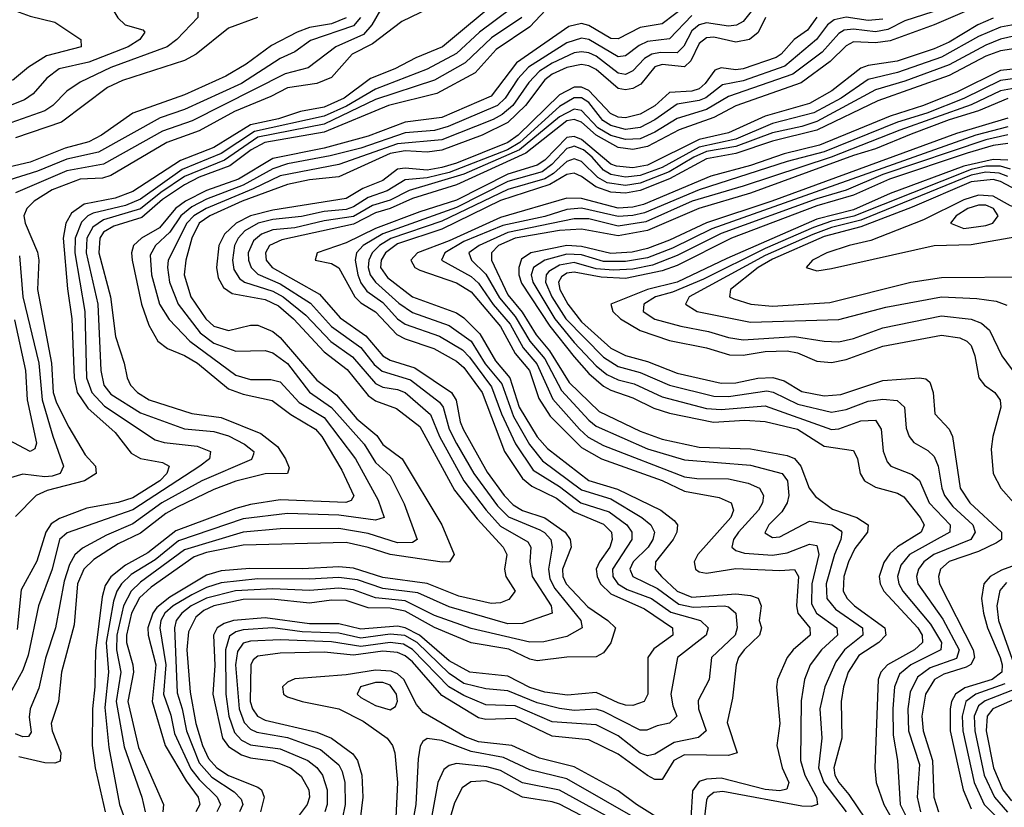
# Model space of a CAD drawing. Header units: inches. Extents: x 990535 to 1117859, y 769386 to 892122.
# Tile 677 of 1056: x 1092462 to 1095140, y 833062 to 835204. Entities that reach past the tile are written whole.
import ezdxf

# ---------------------------------------------------------------- set-up
doc = ezdxf.new("R2010")
doc.units = ezdxf.units.IN
doc.header["$MEASUREMENT"] = 0
doc.layers.add('B0893', color=7, linetype='Continuous')

msp = doc.modelspace()

# ---------------------------------------------------------------- linework, layer by layer
at = {"layer": 'B0893', "color": 5}
for points, elevation in [([(1092412.4, 835390), (1092473.6, 835333.6), (1092530, 835307.8), (1092550, 835307.4), (1092570, 835313.9), (1092610, 835336), (1092630, 835332.7), (1092650, 835315.9), (1092670, 835309.3), (1092750, 835322.9), (1092770, 835320.9), (1092799, 835310), (1092849.2, 835270), (1092936.5, 835236.5), (1092946.7, 835230), (1092946, 835210), (1092889.6, 835150), (1092863.3, 835130), (1092710, 835073.6), (1092626.4, 835033.6), (1092590.3, 835009.7), (1092551.7, 834970), (1092530, 834956.3), (1092421.9, 834918.1)], 3260), ([(1092441.1, 835301.1), (1092476.6, 835276.6), (1092530, 835259.2), (1092590, 835266.7), (1092691.7, 835251.7), (1092710, 835240.6), (1092728.7, 835208.7), (1092748.5, 835190), (1092796.4, 835176.4), (1092802.3, 835170), (1092788.9, 835150), (1092756.8, 835130), (1092650, 835088.1), (1092569.1, 835070), (1092535.6, 835044.4), (1092498.2, 835001.8), (1092474.5, 834985.5), (1092390, 834952.1)], 3240), ([(1093890, 835303.1), (1093712.9, 835170), (1093650, 835111.3), (1093570, 835069.2), (1093430, 835015), (1093351.2, 834968.8), (1093290, 834941.6), (1093100.1, 834899.9), (1093010, 834840.2), (1092903.7, 834796.3), (1092790, 834715.3), (1092750, 834698.8), (1092662, 834678), (1092646.9, 834670), (1092630, 834652.9), (1092613, 834610), (1092612.1, 834570), (1092639.4, 834410), (1092643.1, 834230), (1092657.6, 834190), (1092692.8, 834152.8), (1092830, 834061.1), (1092854.5, 834054.5), (1092944.4, 834044.4), (1092981, 834030), (1092977.8, 834010), (1092952, 833990), (1092770, 833870.8), (1092591.2, 833808.8), (1092570.1, 833790), (1092549.9, 833710.1), (1092513.3, 833610), (1092484.4, 833475.6), (1092470, 833435.6), (1092430, 833363)], 3440), ([(1093622.4, 835257.6), (1093501.6, 835198.4), (1093421.7, 835138.3), (1093365.9, 835110), (1093310, 835046.3), (1093269.9, 835030.2), (1093190, 835018.6), (1093145, 834995), (1093045.7, 834954.3), (1092950, 834901.2), (1092861.6, 834870), (1092710, 834780.2), (1092687.1, 834772.9), (1092626, 834770), (1092550, 834740.7), (1092500.9, 834710), (1092480.8, 834690), (1092473.3, 834670), (1092476.5, 834650), (1092510, 834572), (1092514.2, 834550), (1092510, 834470), (1092547.9, 834270), (1092553.2, 834190), (1092562.3, 834162.3), (1092595.7, 834095.7), (1092640.3, 834020.3), (1092668.2, 833990), (1092670.1, 833970), (1092637.7, 833950), (1092536.6, 833923.4), (1092506.5, 833910), (1092450, 833853)], 3380), ([(1093774.2, 835265.8), (1093611.6, 835130), (1093539.7, 835100.3), (1093482.5, 835070), (1093415.8, 835044.2), (1093344.9, 834990), (1093290, 834965.5), (1093226, 834954), (1093166.1, 834933.9), (1093090, 834917.5), (1092990, 834856.1), (1092899.6, 834820.4), (1092770, 834736.3), (1092721.6, 834718.4), (1092637.6, 834702.4), (1092602.4, 834677.6), (1092586.9, 834650), (1092579.8, 834610), (1092591.9, 834471.9), (1092604, 834390), (1092610.3, 834230), (1092618.4, 834190), (1092647.4, 834147.4), (1092721.2, 834081.2), (1092765.3, 834025.3), (1092790, 834010.6), (1092850, 834000.1), (1092868.6, 833990), (1092862.1, 833970), (1092843, 833950), (1092770, 833903.8), (1092730, 833890.9), (1092644.3, 833875.7), (1092570, 833847.9), (1092547.3, 833832.7), (1092532.6, 833810), (1092508.5, 833731.5), (1092466.1, 833653.9), (1092454.6, 833545.4)], 3420), ([(1094276.7, 835243.3), (1094210, 835192.1), (1094150, 835182.2), (1094090, 835151.6), (1094070, 835152.8), (1094010, 835188.1), (1093990, 835193.4), (1093955.3, 835184.7), (1093813.3, 835086.7), (1093744, 834996), (1093610, 834938), (1093510, 834924.9), (1093410, 834886.6), (1093290, 834854.2), (1093150, 834826.1), (1093057, 834770), (1092970, 834739.1), (1092912.5, 834710), (1092885.5, 834690), (1092841.8, 834638.2), (1092793.3, 834610), (1092771.5, 834590), (1092765.8, 834570), (1092767.4, 834550), (1092793.3, 834430), (1092812.7, 834372.7), (1092837.5, 834330), (1092863.5, 834310), (1092910, 834291), (1092945.8, 834270), (1093030, 834200.2), (1093070, 834185.7), (1093148.2, 834168.2), (1093199, 834130), (1093266.9, 834090), (1093283.9, 834070), (1093338.5, 833978.5), (1093371, 833909), (1093363.6, 833896.4), (1093348.8, 833891.2), (1093170, 833898.6), (1093090, 833885.8), (1093050, 833874.5), (1092886.1, 833813.9), (1092810, 833754.1), (1092750, 833720.5), (1092710, 833688.8), (1092694.4, 833665.6), (1092685.9, 833634.1), (1092667.6, 833487.6), (1092666.1, 833390), (1092659.6, 833330), (1092659.2, 833230), (1092667.1, 833170), (1092694, 833050)], 3520), ([(1094470.7, 835249.3), (1094430, 835199.1), (1094411.6, 835188.4), (1094390, 835186), (1094330, 835194.8), (1094310, 835190.1), (1094290, 835173.4), (1094268.7, 835131.3), (1094250, 835113.9), (1094205.5, 835114.5), (1094181.6, 835110), (1094161.9, 835098.1), (1094130, 835064.9), (1094110, 835054.7), (1094090, 835058.2), (1094030, 835104.1), (1094010, 835113.5), (1093990, 835116.6), (1093970, 835113.3), (1093910, 835085.4), (1093876.1, 835063.9), (1093847.1, 835033), (1093803.4, 834970), (1093774.4, 834945.6), (1093750, 834932.5), (1093610, 834877.3), (1093490, 834866.4), (1093330, 834810), (1093170, 834779.1), (1093096.6, 834743.4), (1092969.3, 834690.7), (1092935.4, 834670), (1092916.8, 834650), (1092865.3, 834550), (1092863.5, 834530), (1092869.2, 834490), (1092892.5, 834430), (1092952.6, 834352.6), (1092990, 834324.5), (1093050, 834302.1), (1093130, 834303.9), (1093150, 834298.1), (1093190, 834268.6), (1093250, 834190.6), (1093310, 834149.1), (1093398.5, 834050), (1093430, 833999.9), (1093470, 833963.3), (1093507.3, 833887.3), (1093543.5, 833790), (1093530, 833781.8), (1093490, 833781.5), (1093410, 833806.4), (1093330, 833820.2), (1093170, 833819.8), (1093070, 833810.7), (1092910, 833762.5), (1092790, 833674.7), (1092765.1, 833650), (1092743.9, 833610), (1092725.8, 833530), (1092725.1, 833490), (1092737.3, 833430), (1092724.5, 833350), (1092746.3, 833226.3), (1092794.1, 833090), (1092803.4, 833050)], 3560), ([(1095050, 835259.2), (1094870, 835200.8), (1094823.2, 835176.8), (1094790, 835170.3), (1094730, 835178.3), (1094705.2, 835174.8), (1094690, 835166.2), (1094644.6, 835115.4), (1094564.9, 835055.1), (1094390, 834994.9), (1094330, 834959.3), (1094250, 834935), (1094190, 834898), (1094150, 834879.3), (1094110, 834878.1), (1094070, 834889), (1094034.9, 834910), (1093990, 834957), (1093970, 834960.7), (1093930, 834939.7), (1093821.6, 834850), (1093670, 834783.3), (1093520.9, 834739.1), (1093470, 834713.2), (1093421.8, 834698.2), (1093370, 834668.8), (1093290, 834656.6), (1093210, 834637.8), (1093150, 834632.3), (1093119.6, 834620.4), (1093097.7, 834602.3), (1093083.5, 834570), (1093084.2, 834550), (1093091.6, 834530), (1093110, 834511.6), (1093170, 834485.2), (1093252.6, 834432.6), (1093310, 834369.8), (1093390, 834312.1), (1093426.1, 834266.1), (1093448.1, 834248.1), (1093524.8, 834224.8), (1093603.6, 834163.6), (1093613.5, 834150), (1093629.9, 834090), (1093650, 834051.1), (1093697.5, 833970), (1093761.7, 833881.7), (1093792, 833852), (1093876.8, 833816.8), (1093889.5, 833809.5), (1093906.3, 833790), (1093910.6, 833770), (1093900.6, 833710), (1093903.9, 833683.9), (1093917.4, 833657.4), (1093988.7, 833570), (1093992.4, 833550), (1093950, 833526.9), (1093888.1, 833511.9), (1093850, 833511.4), (1093690, 833548.4), (1093590, 833584.1), (1093510, 833623.7), (1093430, 833632), (1093370, 833653.6), (1093330, 833657.7), (1093250, 833651.3), (1093150, 833656.3), (1093049.2, 833650.8), (1092970, 833631), (1092928.6, 833610), (1092902.8, 833590), (1092887.5, 833570), (1092883, 833550), (1092890, 833373.5), (1092904.1, 833330), (1092915.4, 833270), (1092950, 833183.1), (1092984.2, 833144.2), (1093044.8, 833104.8), (1093064.7, 833084.7), (1093068.5, 833070), (1093060.1, 833050)], 3660), ([(1095110, 835259.4), (1094949.9, 835190.1), (1094830, 835146.4), (1094790, 835140.4), (1094730, 835143), (1094710, 835132.6), (1094666.6, 835090), (1094588, 835032), (1094410.4, 834969.6), (1094350, 834937.3), (1094255.5, 834904.5), (1094170, 834858.6), (1094130, 834850.8), (1094090, 834856.5), (1094030, 834889.4), (1093990, 834924.6), (1093970, 834931.9), (1093950, 834928.5), (1093838.8, 834841.2), (1093650, 834755), (1093530, 834717.7), (1093470, 834690.3), (1093430, 834678.9), (1093370, 834648), (1093175.1, 834604.9), (1093141.4, 834590), (1093130.3, 834570), (1093132.4, 834550), (1093148.2, 834530), (1093277.6, 834457.6), (1093333.2, 834393.2), (1093403.7, 834343.7), (1093450, 834290), (1093470, 834277.9), (1093537.1, 834257.1), (1093636.7, 834190), (1093649.3, 834169.3), (1093660.1, 834110), (1093668.6, 834090), (1093733.4, 833973.5), (1093780, 833910), (1093804.6, 833884.6), (1093830, 833869.7), (1093890, 833849.7), (1093945.5, 833810), (1093959.7, 833790), (1093961.7, 833770), (1093938.8, 833710), (1093939.3, 833690), (1093948.6, 833670), (1094007.1, 833607.1), (1094061.5, 833570), (1094082.3, 833550), (1094070, 833509.1), (1094050, 833482.5), (1094030, 833471.2), (1093950, 833470.2), (1093870, 833460.5), (1093850, 833465.2), (1093792.7, 833492.7), (1093689.8, 833509.8), (1093590, 833551.6), (1093510, 833595.4), (1093470, 833603.3), (1093410, 833604.6), (1093350, 833624.6), (1093310, 833625.4), (1093250, 833617.4), (1093148, 833628), (1093070, 833627.5), (1092989.8, 833610.2), (1092962.4, 833597.6), (1092940.8, 833579.2), (1092920.9, 833539.1), (1092916.5, 833490), (1092925.1, 833374.9), (1092941.1, 833290), (1092958.9, 833230), (1092975.3, 833195.3), (1092997.9, 833170), (1093030, 833148.8), (1093110, 833117.2), (1093119.3, 833110), (1093127.1, 833090), (1093116.8, 833050)], 3680), ([(1092430, 835235.4), (1092490, 835213.2), (1092556.9, 835196.9), (1092627.8, 835150), (1092629.2, 835130), (1092535, 835105), (1092485.4, 835074.6), (1092442.1, 835037.9)], 3220), ([(1093443.2, 835230), (1093420.2, 835190), (1093396.9, 835163.1), (1093322.1, 835130), (1093247, 835073), (1093183.8, 835056.2), (1092931, 834929), (1092850, 834900.7), (1092690, 834811.3), (1092590, 834792.4), (1092450, 834733.3)], 3360), ([(1093893.3, 835230), (1093850, 835184.5), (1093757.6, 835122.4), (1093701.2, 835058.8), (1093597, 835003.1), (1093465, 834970), (1093290, 834898.1), (1093128.4, 834870), (1093091.7, 834850), (1093033.8, 834806.2), (1092950, 834775.3), (1092910, 834754.5), (1092850, 834714.4), (1092793.8, 834666.2), (1092717.5, 834642.5), (1092690, 834626.4), (1092679.6, 834610), (1092677.4, 834570), (1092708.9, 834450), (1092722.7, 834342.7), (1092746.2, 834270), (1092753.7, 834230), (1092763.1, 834210), (1092782.1, 834190), (1092813.7, 834170), (1092930, 834132.8), (1093010, 834122.2), (1093118.2, 834078.2), (1093163, 834043), (1093185, 834010), (1093194.8, 833985.2), (1093190, 833970), (1093130, 833969.1), (1093050, 833949.4), (1092990, 833926), (1092890, 833878.1), (1092859.3, 833860.7), (1092790, 833807.7), (1092730, 833778.9), (1092663.7, 833736.3), (1092636.2, 833710), (1092619, 833670), (1092610, 833558), (1092575.9, 833430), (1092567.4, 833350), (1092547.8, 833290), (1092550.1, 833270), (1092573.7, 833210), (1092571.8, 833188.2), (1092557.4, 833182.6), (1092530, 833183.4), (1092459.5, 833199.5)], 3480), ([(1094290, 835214.9), (1094230, 835151.2), (1094170, 835143.9), (1094146.7, 835133.3), (1094110, 835105.6), (1094090, 835103), (1094010, 835149.4), (1093990, 835153), (1093950, 835140.5), (1093845.7, 835074.3), (1093817, 835043), (1093782.6, 834990), (1093761.4, 834970), (1093627, 834913), (1093590, 834902.6), (1093510, 834896), (1093390, 834854.5), (1093306.6, 834833.4), (1093190, 834811.5), (1093150, 834798.6), (1093070, 834753.5), (1092970, 834715.5), (1092930, 834694.9), (1092900, 834670), (1092870, 834625.7), (1092831.2, 834590), (1092816.6, 834563.4), (1092820.4, 834510), (1092841.7, 834430), (1092868.3, 834388.3), (1092924.9, 834330), (1093050, 834236.9), (1093090, 834225.8), (1093145.2, 834225.2), (1093170, 834219.2), (1093222.5, 834162.5), (1093290, 834121.7), (1093375.7, 834010), (1093436.9, 833896.9), (1093453.1, 833850), (1093430, 833842.6), (1093330, 833856.3), (1093190, 833860.8), (1093070, 833846.3), (1092893.4, 833786.6), (1092830, 833734.8), (1092765.2, 833694.8), (1092738.8, 833670), (1092725.9, 833650), (1092716.8, 833623.2), (1092697.2, 833510), (1092703.1, 833430), (1092693.6, 833333.5), (1092704.5, 833224.5), (1092733.7, 833070), (1092755.2, 833010)], 3540), ([(1093350, 835208.8), (1093310, 835192.8), (1093250, 835182), (1093216.4, 835170), (1093146.8, 835133.2), (1093077.7, 835082.3), (1093022.9, 835050), (1092910, 834999.6), (1092770, 834949.9), (1092683.9, 834890), (1092650, 834871.7), (1092585.9, 834854.1), (1092490, 834815.9), (1092403.7, 834796.3)], 3320), ([(1093389.2, 835210), (1093370, 835186.5), (1093252.9, 835147.1), (1093210, 835116), (1093170, 835098.4), (1093064.8, 835030), (1092910, 834959.6), (1092843.5, 834936.5), (1092676.2, 834843.8), (1092590, 834824.2), (1092510, 834792.2), (1092432.5, 834767.5)], 3340), ([(1093827.5, 835210), (1093745.7, 835154.3), (1093674.1, 835085.9), (1093590, 835039.3), (1093430, 834986.3), (1093290, 834919.8), (1093110, 834884.1), (1093018.6, 834821.4), (1092910, 834776.9), (1092846.1, 834733.9), (1092790, 834689), (1092690, 834659.7), (1092660.6, 834639.4), (1092644.8, 834610), (1092642.2, 834570), (1092674.6, 834430), (1092682.5, 834250), (1092690.9, 834210), (1092710, 834185.5), (1092790, 834135.2), (1092910, 834091.3), (1092990, 834083.7), (1093030, 834071.8), (1093073.3, 834050), (1093098.4, 834030), (1093097.7, 834022.3), (1093092.3, 834007.7), (1092957, 833950), (1092848.4, 833890), (1092770, 833833.4), (1092697.9, 833802.1), (1092632.8, 833767.2), (1092611.5, 833748.5), (1092597.7, 833722.3), (1092582.8, 833677.2), (1092559.6, 833550), (1092531.8, 833468.2), (1092513.5, 833386.5), (1092490.4, 833330), (1092487.7, 833307.7), (1092493.1, 833266.9), (1092485.3, 833254.7), (1092470, 833253.5), (1092450, 833262.4)], 3460), ([(1093109, 835210), (1093030, 835180.6), (1092941.7, 835110), (1092910, 835092.6), (1092741.7, 835038.3), (1092700.5, 835019.5), (1092575.3, 834924.7), (1092450, 834882.8)], 3280), ([(1094490.7, 835209.3), (1094470.9, 835169.1), (1094447.4, 835150), (1094410, 835142.6), (1094350, 835156.2), (1094330, 835154.4), (1094310, 835139.2), (1094288, 835092), (1094270, 835075.7), (1094210, 835081.5), (1094190, 835075.4), (1094151.3, 835028.7), (1094130, 835016.2), (1094110, 835012.6), (1094090, 835016.4), (1094030, 835068.5), (1094010, 835078.5), (1093990, 835082.2), (1093950, 835073.9), (1093910, 835055.7), (1093890, 835040.3), (1093837.4, 834970), (1093790, 834924.2), (1093719.9, 834890), (1093610, 834848.8), (1093570, 834843.4), (1093510, 834847.2), (1093470, 834840), (1093330, 834776.6), (1093250, 834768.4), (1093190, 834755.5), (1093067.3, 834710), (1092978.7, 834670), (1092950, 834650), (1092930.4, 834610), (1092913.3, 834550), (1092909.4, 834510), (1092927.7, 834450), (1092968, 834390), (1092990, 834370.1), (1093030, 834359), (1093090, 834373.2), (1093110, 834373.1), (1093150, 834356), (1093170, 834339.7), (1093270, 834223.2), (1093323.4, 834183.4), (1093378.5, 834118.5), (1093433.2, 834073.2), (1093450, 834049), (1093502.1, 834010), (1093610.1, 833830), (1093643.8, 833750), (1093631.1, 833730), (1093611.4, 833728.6), (1093470, 833749.4), (1093410, 833769), (1093350, 833782), (1093070, 833775.1), (1092970, 833755.4), (1092936.3, 833743.7), (1092819.4, 833660.6), (1092788, 833632), (1092765.9, 833590), (1092752.1, 833530), (1092752.5, 833510), (1092769.7, 833450), (1092771, 833430), (1092756.2, 833350), (1092784.6, 833224.6), (1092853.2, 833070), (1092850.9, 833050)], 3580), ([(1094630, 835210.2), (1094604.9, 835175.1), (1094569.1, 835150), (1094533.7, 835110), (1094519.5, 835100.5), (1094430, 835069.8), (1094410, 835067.4), (1094370, 835072.5), (1094353.2, 835066.8), (1094326.6, 835030), (1094310, 835015.8), (1094290, 835009.7), (1094230, 835005.6), (1094190, 834969), (1094150, 834946.6), (1094110, 834936.6), (1094090, 834938.5), (1094068.7, 834948.6), (1094010, 835011.4), (1093990, 835020), (1093970, 835019.8), (1093930, 834999.5), (1093818.2, 834890), (1093790, 834869.4), (1093650, 834813.6), (1093610, 834802.2), (1093570, 834794.4), (1093510, 834800.2), (1093490, 834797.5), (1093450, 834766.3), (1093395, 834745), (1093350, 834717.7), (1093150, 834685.9), (1093090, 834670.2), (1093050.3, 834650), (1093019.1, 834620.9), (1093003.9, 834590), (1092996.9, 834530), (1093001.9, 834501.9), (1093015.9, 834475.9), (1093039.6, 834459.6), (1093130, 834443.3), (1093165.4, 834425.4), (1093206.3, 834390), (1093290, 834301), (1093352.6, 834252.7), (1093410, 834182.1), (1093430, 834167.2), (1093486.7, 834146.7), (1093550, 834097.7), (1093644.4, 833924.4), (1093706.2, 833846.2), (1093776.7, 833770), (1093786.6, 833750), (1093780.4, 833710), (1093784.5, 833690), (1093810.1, 833650), (1093792.7, 833627.3), (1093770, 833618.5), (1093744, 833616), (1093656.2, 833636.2), (1093570, 833670.9), (1093450, 833686.7), (1093370, 833712.2), (1093330, 833716.3), (1093230.7, 833710.7), (1093088.1, 833711.9), (1093010, 833704.8), (1092970, 833693), (1092870, 833633.4), (1092834.7, 833605.3), (1092823.8, 833590), (1092810.7, 833550), (1092811, 833530), (1092832.4, 833450), (1092822.1, 833350), (1092857.1, 833230), (1092914.4, 833134.4), (1092947.3, 833090), (1092951.4, 833070), (1092940.6, 833050)], 3620), ([(1094810, 835205.5), (1094770, 835201.5), (1094710, 835210.2), (1094677.1, 835202.9), (1094659, 835190), (1094629.3, 835150), (1094543, 835077), (1094430, 835037.4), (1094373.6, 835026.5), (1094328.8, 834991.2), (1094310, 834983.7), (1094250, 834973.7), (1094190, 834931.2), (1094150, 834910.3), (1094110, 834905.4), (1094070, 834915.6), (1094048.1, 834930), (1094010, 834978.7), (1093990, 834990.8), (1093970, 834991.4), (1093930, 834967.2), (1093822.7, 834870), (1093789, 834850), (1093630, 834788.1), (1093570, 834773.5), (1093510, 834768.3), (1093461.8, 834738.2), (1093410, 834720.4), (1093370, 834694.9), (1093350, 834687.9), (1093290, 834682.5), (1093228.8, 834668.8), (1093150, 834660.3), (1093110.1, 834650), (1093074.3, 834630), (1093056.3, 834610), (1093046.1, 834590), (1093040.6, 834550), (1093044.6, 834524.6), (1093060.1, 834500.1), (1093073.6, 834490), (1093150, 834465.5), (1093178.1, 834450), (1093240.1, 834400.1), (1093308.3, 834328.3), (1093367.3, 834287.3), (1093430, 834214.3), (1093450, 834204.2), (1093490, 834198.2), (1093510, 834190.3), (1093579.2, 834130), (1093603.8, 834070), (1093670.3, 833950.3), (1093730.4, 833870), (1093770, 833826.7), (1093844.3, 833784.3), (1093851.9, 833770), (1093849.2, 833730), (1093855.9, 833690), (1093907.5, 833610), (1093910.7, 833590), (1093830, 833562.3), (1093790, 833561.2), (1093630, 833606.9), (1093545.2, 833645.2), (1093450, 833656.9), (1093380.8, 833680.8), (1093330, 833687.1), (1093250, 833682.7), (1093110, 833683.4), (1093010, 833672.8), (1092970, 833660.2), (1092930, 833640), (1092879.7, 833610), (1092856.7, 833590), (1092846.1, 833570), (1092843.4, 833550), (1092859.7, 833450), (1092853.4, 833370), (1092872.6, 833312.6), (1092882.8, 833262.8), (1092927.2, 833167.2), (1092950, 833137.7), (1092998.9, 833090), (1093007.7, 833070), (1092998.4, 833050)], 3640), ([(1095110, 835207.8), (1095068.6, 835190), (1094990, 835142.6), (1094950, 835124.1), (1094849.2, 835090.8), (1094770, 835079.3), (1094750, 835071.6), (1094671.2, 835010), (1094610, 834975.7), (1094490, 834941.6), (1094390, 834895.6), (1094310, 834877.7), (1094170, 834807.8), (1094130, 834800.7), (1094085.2, 834805.2), (1094070, 834811.3), (1093990, 834878.2), (1093970, 834886.1), (1093950, 834883.2), (1093890, 834821.6), (1093870, 834808.1), (1093790, 834783.3), (1093650, 834713.1), (1093550, 834681.2), (1093430, 834635.6), (1093350, 834597.1), (1093270.9, 834570), (1093266, 834550), (1093310, 834540.5), (1093330, 834528.6), (1093373.5, 834450), (1093390, 834434), (1093430, 834409.6), (1093487.9, 834347.9), (1093510, 834336.1), (1093588.4, 834310), (1093650, 834275.5), (1093670, 834258), (1093719.8, 834190), (1093780.9, 834030), (1093830, 833956.7), (1093855.4, 833935.4), (1093922.6, 833902.6), (1093970, 833865.9), (1094050, 833831.8), (1094072, 833810), (1094073.9, 833790), (1094067.4, 833770), (1094038.9, 833730), (1094030.5, 833710), (1094032.4, 833690), (1094042.2, 833670), (1094070, 833642.9), (1094161.7, 833601.7), (1094238, 833550), (1094238.9, 833530), (1094186.6, 833493.4), (1094170.4, 833470), (1094170.4, 833369.6), (1094160.4, 833350), (1094130, 833339), (1094110, 833339.7), (1094090, 833346.5), (1094030, 833374.5), (1093952.4, 833367.6), (1093890, 833375.7), (1093850, 833387.6), (1093790, 833418.7), (1093686, 833430), (1093630, 833460.4), (1093549.1, 833530), (1093510, 833550.5), (1093490, 833555), (1093390, 833547), (1093330, 833561.2), (1093250, 833560.9), (1093130, 833577.8), (1093043.7, 833570), (1093018, 833562), (1092999.3, 833550), (1092989.1, 833530), (1092992.2, 833447.8), (1092987, 833370), (1093013.7, 833250), (1093030, 833227.7), (1093065, 833204.9), (1093090, 833196.9), (1093150, 833189), (1093198.2, 833170), (1093227.1, 833147.2), (1093248.6, 833110), (1093250, 833090), (1093244.1, 833070), (1093183.8, 832990)], 3720), ([(1095170, 835190.7), (1095130, 835183.5), (1095070, 835157.9), (1094970, 835102.2), (1094850, 835059.8), (1094770, 835040.7), (1094696.4, 834990), (1094622.4, 834950), (1094510, 834921.2), (1094410, 834879.1), (1094310, 834857.4), (1094210, 834802.1), (1094150, 834779.7), (1094110, 834775.6), (1094070, 834782.4), (1094050, 834794.1), (1094019.3, 834830), (1093995.3, 834850), (1093970, 834859.4), (1093962.6, 834857.4), (1093950, 834853.4), (1093909.6, 834810), (1093883.6, 834790), (1093790, 834763.3), (1093650, 834693.2), (1093450, 834621.4), (1093396.2, 834590), (1093378, 834570), (1093374, 834550), (1093381.6, 834510), (1093390, 834488), (1093406, 834466), (1093450, 834434.6), (1093490, 834390.7), (1093510, 834375.6), (1093603.4, 834343.4), (1093666.2, 834306.2), (1093685.9, 834285.9), (1093745.6, 834205.6), (1093772.2, 834132.2), (1093810.9, 834050.9), (1093859, 833979), (1093930, 833934.6), (1093988.8, 833890), (1094065.4, 833865.4), (1094113.8, 833830), (1094127.2, 833810), (1094127.2, 833790), (1094074.8, 833710), (1094075.3, 833690), (1094088.8, 833670), (1094114.6, 833654.6), (1094180.2, 833630), (1094232.9, 833592.9), (1094313.6, 833570), (1094334.6, 833550), (1094329.2, 833530), (1094251.6, 833470), (1094233.2, 833370), (1094238.4, 833338.4), (1094249.5, 833310), (1094230, 833291), (1094196.2, 833283.8), (1094168.1, 833271.9), (1094150, 833271.7), (1094050, 833323.1), (1094030, 833328.7), (1093970, 833325.1), (1093930, 833330.7), (1093870, 833346.3), (1093790, 833379), (1093730, 833384.2), (1093670, 833399), (1093630, 833425.8), (1093543, 833510), (1093509.2, 833529.2), (1093470, 833533), (1093390, 833522.3), (1093330, 833535.3), (1093230, 833539), (1093150, 833550), (1093070, 833545.1), (1093050, 833539.7), (1093032.1, 833527.9), (1093021.5, 833490), (1093022.2, 833370), (1093031, 833310), (1093046.1, 833266.1), (1093065.2, 833245.2), (1093090, 833232.6), (1093170, 833220.9), (1093245.7, 833190), (1093270.2, 833170.2), (1093285.5, 833150), (1093298.6, 833110), (1093298.4, 833070), (1093292, 833050)], 3740), ([(1095170, 835159.4), (1095130, 835150.3), (1095090, 835134.8), (1094990, 835080.9), (1094870, 835036.7), (1094790, 835013.1), (1094630, 834926.4), (1094590, 834913.1), (1094510, 834896.1), (1094410, 834859), (1094330, 834845), (1094295.5, 834830), (1094228.6, 834790), (1094150, 834758.9), (1094110, 834753.1), (1094060.3, 834760.3), (1094034.4, 834774.4), (1093990, 834818.4), (1093970, 834825), (1093950, 834817.8), (1093914.3, 834785.7), (1093890, 834771), (1093790, 834742.3), (1093610, 834655.5), (1093471.4, 834608.6), (1093440.8, 834590), (1093420.9, 834570), (1093411.9, 834550), (1093410.2, 834530), (1093415.5, 834510), (1093430, 834490), (1093493.2, 834433.2), (1093530, 834407.3), (1093630, 834372), (1093690.3, 834330), (1093728.3, 834268.3), (1093773.3, 834213.3), (1093805, 834125), (1093848.4, 834048.4), (1093884.2, 834004.2), (1093990, 833925.1), (1094070, 833900.9), (1094154.6, 833850), (1094178.4, 833830), (1094188.4, 833810), (1094184.4, 833790), (1094171.1, 833770), (1094130.9, 833730), (1094121.5, 833710), (1094129.4, 833690), (1094197.2, 833657.2), (1094254.7, 833614.7), (1094293.7, 833606.3), (1094379.5, 833610), (1094390, 833607.4), (1094410, 833590.1), (1094413.3, 833550), (1094408, 833530), (1094344, 833470), (1094337.2, 833410), (1094307.6, 833352.4), (1094308.1, 833330), (1094329.6, 833270), (1094308.1, 833251.9), (1094241.9, 833238.1), (1094190, 833206.5), (1094170, 833202.3), (1094150, 833209.7), (1094090, 833256.6), (1094030, 833286.5), (1093910, 833295), (1093810, 833338.3), (1093730, 833340.8), (1093670, 833365.9), (1093629.6, 833389.6), (1093530, 833491.5), (1093505.5, 833505.5), (1093470, 833510.8), (1093390, 833499.2), (1093310, 833512.5), (1093170, 833517.8), (1093090, 833513.8), (1093070, 833508.2), (1093054, 833486), (1093049.3, 833450), (1093058.8, 833330), (1093072.7, 833292.7), (1093090, 833274.5), (1093107, 833267), (1093190, 833252.1), (1093279.7, 833219.7), (1093330, 833177.9), (1093339.4, 833159.4), (1093346, 833130), (1093347.6, 833070), (1093338.9, 833030)], 3760), ([(1095190, 835127.9), (1095130, 835119.4), (1095090, 835104.7), (1094990, 835051.6), (1094796.8, 834983.2), (1094630, 834903), (1094510, 834873.5), (1094410, 834839.6), (1094330, 834824.9), (1094230, 834771.2), (1094150, 834739.3), (1094110, 834732.3), (1094070, 834735.1), (1094029.4, 834749.4), (1093990, 834777.7), (1093970, 834786.3), (1093950, 834782.7), (1093904.2, 834755.8), (1093770, 834712.4), (1093610, 834634.4), (1093490, 834594.4), (1093456.7, 834570), (1093444.7, 834550), (1093443.6, 834530), (1093462.6, 834502.6), (1093530, 834449.8), (1093650, 834406.4), (1093670, 834393), (1093714, 834350), (1093756.3, 834276.3), (1093795.6, 834230), (1093821, 834150), (1093869.1, 834069.1), (1093897.5, 834037.5), (1094010, 833950.8), (1094087.7, 833927.7), (1094206.3, 833870), (1094242.2, 833842.2), (1094251.4, 833830), (1094249.8, 833810), (1094239.3, 833790), (1094191.9, 833730), (1094190.7, 833710), (1094207.8, 833690), (1094250.3, 833650), (1094290, 833633.8), (1094410, 833642.3), (1094450, 833638.6), (1094471.1, 833631.1), (1094479.1, 833610), (1094473.1, 833570), (1094480.1, 833550), (1094474.5, 833530), (1094432.4, 833490), (1094417.5, 833470), (1094410.6, 833449.4), (1094401.2, 833358.8), (1094386.7, 833293.3), (1094413.8, 833210), (1094390, 833203.1), (1094270, 833205.1), (1094241.2, 833190), (1094210, 833138), (1094190, 833138.3), (1094170, 833148.4), (1094090, 833207.1), (1094010, 833245.8), (1093910, 833255.6), (1093810, 833303.8), (1093730, 833301), (1093710, 833305.2), (1093610, 833366.5), (1093530, 833457.5), (1093510, 833474.5), (1093490, 833483.5), (1093450, 833486.4), (1093370, 833475.9), (1093290, 833484.5), (1093170, 833481.2), (1093110, 833473.3), (1093096.6, 833463.4), (1093090.3, 833449.7), (1093089.2, 833350), (1093094.7, 833330), (1093109, 833310), (1093130, 833299.4), (1093270, 833266.6), (1093309.7, 833250), (1093368, 833208), (1093380.4, 833190), (1093392.4, 833150), (1093395.6, 833090), (1093387.7, 833030)], 3780), ([(1095190, 835071.7), (1095130, 835065.3), (1095012.7, 835007.3), (1094920.2, 834970), (1094830, 834941.1), (1094637.5, 834862.5), (1094541.3, 834838.7), (1094450, 834807.6), (1094341.7, 834778.3), (1094158.9, 834701.1), (1094130, 834693.7), (1094090, 834691.3), (1093990, 834717.7), (1093950, 834718.3), (1093770, 834666.1), (1093630, 834602.7), (1093544.1, 834570), (1093525.5, 834550), (1093536.3, 834530), (1093550, 834522.5), (1093650, 834488), (1093690, 834464.2), (1093769.4, 834369.4), (1093810, 834296), (1093848.7, 834250), (1093873.8, 834173.8), (1093905.3, 834125.3), (1093990, 834040.9), (1094044.3, 834010), (1094210, 833950.4), (1094270, 833921.6), (1094364.8, 833904.8), (1094397, 833890), (1094404, 833870), (1094396.6, 833850), (1094306.6, 833750), (1094296.4, 833730), (1094300.1, 833710), (1094310, 833702.2), (1094330, 833699.3), (1094410, 833711.2), (1094530, 833706.2), (1094570, 833708.6), (1094580.2, 833690), (1094575.1, 833610), (1094578.7, 833590), (1094611.5, 833550), (1094612.7, 833530), (1094566.1, 833490), (1094550.1, 833470), (1094523.4, 833410), (1094521.1, 833390), (1094529.7, 833290.3), (1094521.6, 833230), (1094535.9, 833170), (1094554.6, 833130), (1094548.6, 833111.4), (1094530, 833107.2), (1094490, 833110.5), (1094370, 833141.1), (1094330, 833138.9), (1094310, 833132.9), (1094292.5, 833107.5), (1094287.3, 833032.7)], 3820), ([(1095190, 835046.2), (1095130, 835037.9), (1095030.3, 834989.7), (1094930, 834949.7), (1094850, 834924.7), (1094650, 834844.6), (1094550, 834818.1), (1094310, 834741.2), (1094161.4, 834678.6), (1094130, 834671), (1094090, 834668.6), (1093990, 834691.5), (1093950, 834687.7), (1093890, 834668.9), (1093776.3, 834643.7), (1093670, 834600.2), (1093618.1, 834570), (1093609.1, 834550), (1093690, 834505.6), (1093710, 834487.3), (1093749.5, 834429.5), (1093796, 834376), (1093831.6, 834311.6), (1093868.4, 834268.4), (1093912.2, 834172.2), (1093984.4, 834090), (1094008.7, 834068.7), (1094050, 834045.6), (1094270, 833961.1), (1094304.2, 833955.8), (1094390, 833955.5), (1094443.5, 833943.5), (1094474, 833930), (1094485.5, 833910), (1094482.7, 833890), (1094471.3, 833870), (1094417, 833810), (1094403.4, 833790), (1094399, 833770), (1094410, 833760.8), (1094433.2, 833753.2), (1094510, 833747.8), (1094550, 833754.6), (1094610, 833778.1), (1094630, 833773.8), (1094636, 833750), (1094616.5, 833670), (1094615.5, 833615.5), (1094629.9, 833589.9), (1094685.2, 833550), (1094686.8, 833530), (1094643.2, 833490), (1094612.7, 833450), (1094596.9, 833410), (1094587.9, 833352.1), (1094585.8, 833190), (1094598.2, 833150), (1094629.1, 833090), (1094631.9, 833070), (1094615.7, 833064.3), (1094590, 833065), (1094374.3, 833105.6), (1094350, 833102.7), (1094333.5, 833090), (1094330, 833081.6), (1094320.6, 832999.4)], 3840), ([(1095190, 835020.8), (1095130, 835010.2), (1095050, 834972.6), (1094856.3, 834903.7), (1094669.2, 834830), (1094430, 834750.6), (1094291.2, 834710), (1094165.5, 834654.5), (1094090, 834642.5), (1094010, 834661.8), (1093970, 834662.2), (1093790, 834625.4), (1093711.6, 834590), (1093683.2, 834570), (1093690.8, 834550), (1093730, 834511.4), (1093767, 834447), (1093810, 834396.8), (1093849.8, 834329.8), (1093890, 834281.6), (1093935.7, 834195.7), (1094010, 834114.7), (1094030, 834098.8), (1094170, 834036.7), (1094270, 834006.8), (1094450, 833992.3), (1094536.3, 833970), (1094550.8, 833950), (1094554.2, 833910), (1094549.5, 833890.5), (1094534.8, 833865.2), (1094499.4, 833830), (1094488.7, 833808.7), (1094510, 833796.1), (1094530, 833797.5), (1094610, 833840.2), (1094670.8, 833830), (1094694.7, 833814.7), (1094698.1, 833810), (1094696, 833790), (1094678.8, 833750), (1094655.6, 833670), (1094657.3, 833630), (1094681, 833601), (1094754.3, 833550), (1094755.1, 833530), (1094706, 833490), (1094681.8, 833458.2), (1094652.6, 833390), (1094638.7, 833330), (1094644.3, 833250), (1094634.7, 833170), (1094649.8, 833130), (1094710.3, 833050)], 3860), ([(1095150, 834989.8), (1095070, 834955.8), (1094990, 834931.6), (1094887.2, 834892.8), (1094790, 834852.1), (1094730, 834834.8), (1094450, 834732), (1094309.4, 834690.6), (1094170, 834630.2), (1094090, 834616.1), (1093990, 834634.4), (1093930.2, 834630.2), (1093810, 834609.8), (1093764.4, 834590), (1093745.6, 834570), (1093745, 834550), (1093790, 834455.2), (1093828.8, 834408.8), (1093866.7, 834346.8), (1093903.4, 834303.4), (1093956.9, 834216.9), (1094038.5, 834138.5), (1094150, 834084.9), (1094210, 834062.8), (1094310, 834041.7), (1094450, 834036.6), (1094550, 834018.8), (1094570, 834011), (1094587.2, 833990), (1094609.6, 833929.6), (1094627.1, 833907.1), (1094672.8, 833872.8), (1094739.2, 833850), (1094769.6, 833830), (1094767.9, 833810), (1094733.8, 833766.2), (1094716.1, 833730), (1094703.5, 833690), (1094702.2, 833650), (1094712.5, 833630), (1094733.2, 833610), (1094815.7, 833550), (1094818.4, 833530), (1094799, 833510), (1094744.8, 833475.2), (1094715.8, 833430), (1094702.8, 833390), (1094696.5, 833350), (1094698.8, 833250), (1094676.5, 833170), (1094679.3, 833150), (1094690, 833130.1), (1094717.5, 833097.5), (1094762.8, 833030)], 3880), ([(1095150, 834936.2), (1095010, 834894.1), (1094508.4, 834710), (1094330, 834651.6), (1094230, 834603.8), (1094170, 834581.3), (1094128.2, 834571.8), (1094070, 834567.6), (1093990, 834587.4), (1093950, 834589.3), (1093852.4, 834570), (1093827.3, 834552.7), (1093819.5, 834530), (1093819.5, 834510), (1093827, 834487), (1093904.3, 834370), (1093970, 834286.6), (1094010, 834241.4), (1094050, 834207.5), (1094070, 834196.2), (1094130, 834176), (1094187.2, 834147.2), (1094230, 834134.1), (1094349.6, 834109.6), (1094434.9, 834114.9), (1094490, 834111.1), (1094578.1, 834090), (1094650, 834044.5), (1094730, 834032.5), (1094741.1, 834010), (1094748.3, 833970), (1094759.9, 833950), (1094790, 833932.4), (1094850, 833916.5), (1094866.8, 833906.8), (1094911.9, 833850), (1094922.6, 833830), (1094914.1, 833810), (1094849.4, 833770.6), (1094828.6, 833751.4), (1094812.4, 833727.6), (1094800.4, 833690), (1094802.7, 833670), (1094812.5, 833650), (1094905.5, 833550), (1094917.2, 833530), (1094917.6, 833510), (1094896.4, 833490), (1094822.3, 833450), (1094804.8, 833430), (1094797, 833410), (1094788, 833170), (1094792.1, 833130), (1094812.6, 833070), (1094847.7, 833007.7)], 3920), ([(1095150, 834912.5), (1095063.3, 834890), (1094344.6, 834635.4), (1094237.5, 834582.5), (1094170, 834556.4), (1094110, 834545.9), (1094050, 834545.9), (1093990, 834564.3), (1093950, 834566.2), (1093890.1, 834550), (1093859.2, 834530), (1093852.9, 834510), (1093858.1, 834490), (1093917.5, 834390), (1093970, 834326.1), (1094030, 834262.6), (1094059.1, 834239.1), (1094090, 834224.9), (1094133.7, 834213.7), (1094210, 834178.3), (1094330, 834146.7), (1094370, 834143.9), (1094490, 834153.5), (1094670, 834089.6), (1094690, 834091.2), (1094750, 834113.3), (1094790, 834114.7), (1094805.8, 834090), (1094810.7, 834030.7), (1094821.9, 834001.9), (1094831.7, 833990), (1094890, 833967.3), (1094910, 833950.7), (1094936, 833890), (1094993.2, 833830), (1094992.6, 833810), (1094882.8, 833750), (1094859.2, 833720.8), (1094849.8, 833690), (1094853.3, 833670), (1094864.1, 833650), (1094940, 833560), (1094969.8, 833510), (1094967.9, 833490), (1094886.3, 833450), (1094855.7, 833424.3), (1094841.5, 833390), (1094837.1, 833330), (1094838.3, 833258.3), (1094849.7, 833190), (1094857.4, 833070), (1094890, 833004.6)], 3940), ([(1095150, 834890.3), (1095090, 834877.4), (1094810, 834782.8), (1094710, 834740), (1094630, 834716.2), (1094370, 834622.5), (1094250, 834562.4), (1094183.5, 834536.5), (1094130, 834525.2), (1094077, 834523), (1094030, 834526.5), (1093970, 834543.8), (1093930, 834536.7), (1093901.2, 834518.8), (1093894.2, 834510), (1093892.4, 834490), (1093909.2, 834450), (1093947.1, 834390), (1094050, 834285.7), (1094090, 834260.6), (1094150, 834244.7), (1094230, 834210.2), (1094350, 834180.3), (1094390, 834179.2), (1094494.3, 834194.3), (1094511.2, 834191.2), (1094578.3, 834158.3), (1094670, 834136.3), (1094710, 834143.7), (1094770, 834166.2), (1094810, 834171.9), (1094848.6, 834168.6), (1094869, 834150), (1094873.5, 834093.5), (1094881.5, 834070), (1094894.1, 834054.1), (1094932.2, 834032.2), (1094950, 834015.8), (1094960.6, 833990), (1094970.3, 833930), (1094977.7, 833910), (1095000.1, 833880.1), (1095054.6, 833830), (1095061.5, 833810), (1095049.7, 833790), (1094948.3, 833750), (1094921.1, 833730), (1094907, 833710), (1094901.7, 833690), (1094905.4, 833670), (1094973.4, 833573.4), (1095018, 833490), (1095010, 833466.9), (1094938.3, 833441.7), (1094904.2, 833415.8), (1094884.5, 833375.5), (1094877.6, 833330), (1094879.9, 833270), (1094910, 833178.7), (1094903.1, 833090), (1094912.5, 833050)], 3960), ([(1095150, 834867.4), (1095110, 834861.9), (1095039.5, 834840.5), (1094828.1, 834770), (1094730, 834726.6), (1094630, 834697.5), (1094398.4, 834610), (1094250, 834535.7), (1094210, 834521.2), (1094110, 834500.4), (1094043.6, 834503.6), (1093970, 834517.6), (1093950, 834514.4), (1093935.9, 834504.1), (1093927.6, 834490), (1093931.5, 834470), (1093952.6, 834430), (1093990, 834382.1), (1094070, 834310.5), (1094110, 834290.6), (1094170, 834274.7), (1094250, 834242.9), (1094370, 834215.6), (1094410, 834216.5), (1094470, 834229), (1094511, 834231), (1094541.4, 834221.4), (1094590, 834193.1), (1094650, 834180.6), (1094695.8, 834184.2), (1094810, 834222.3), (1094910, 834230.3), (1094927.1, 834227.1), (1094938, 834218), (1094947, 834190), (1094951.8, 834131.8), (1094990.6, 834090.6), (1094999.4, 834070), (1095020.3, 833930), (1095046.3, 833890), (1095132.8, 833810), (1095133, 833790), (1095119, 833781), (1095070, 833757.6), (1094990, 833730.4), (1094967.2, 833710), (1094961, 833690), (1094963.8, 833670), (1095055.4, 833490), (1095058.9, 833470), (1095049.1, 833450.9), (1095036.6, 833443.4), (1094975.8, 833424.2), (1094950.3, 833409.7), (1094926, 833370), (1094916.2, 833310), (1094919.7, 833270), (1094945.2, 833190), (1094949.1, 833090), (1094961.6, 833050)], 3980), ([(1095150, 834822), (1095110, 834823.8), (1095030, 834805.2), (1094830, 834730.9), (1094730, 834687.1), (1094630, 834660.9), (1094385.2, 834554.8), (1094250, 834490), (1094170, 834469.8), (1094070.1, 834430), (1094075.5, 834410), (1094096.2, 834390), (1094150, 834358.2), (1094230, 834331.8), (1094330, 834311.9), (1094392.9, 834292.9), (1094430, 834291.8), (1094490, 834301.4), (1094550, 834303.3), (1094577.6, 834297.6), (1094630, 834275.7), (1094670, 834271.7), (1094710, 834279.4), (1094810, 834315.8), (1094970, 834345.5), (1095019, 834339), (1095038.5, 834330), (1095050, 834317.5), (1095060.2, 834290), (1095071, 834230), (1095086.9, 834210), (1095114.7, 834190), (1095129.4, 834169.4), (1095131.4, 834150), (1095109.2, 834070.8), (1095104.3, 834035.7), (1095110.1, 833970), (1095131.4, 833930), (1095236.7, 833810)], 4020), ([(1095157, 834797), (1095130, 834805), (1095090, 834805.8), (1095050, 834796.8), (1094730.7, 834669.3), (1094670, 834656.3), (1094621, 834639), (1094490, 834581.5), (1094322, 834498), (1094237.5, 834462.5), (1094191.2, 834450), (1094159.5, 834430), (1094157.7, 834410), (1094189.5, 834389.5), (1094260.7, 834370), (1094336.1, 834356.1), (1094390, 834339.2), (1094430, 834333.3), (1094570, 834342.2), (1094650, 834329.8), (1094690, 834328.1), (1094730, 834336.9), (1094810, 834365.5), (1094970, 834398.6), (1095050, 834389.5), (1095078.5, 834378.5), (1095099.9, 834359.9), (1095133.9, 834290), (1095174.4, 834234.4)], 4040), ([(1095150, 834777.4), (1095126.1, 834786.1), (1095090, 834789), (1095050, 834780.9), (1094750, 834658.6), (1094670, 834638.8), (1094619.9, 834619.9), (1094490, 834562.1), (1094282.9, 834450), (1094273.4, 834430), (1094305, 834410), (1094450, 834380.9), (1094690, 834388.9), (1094817.7, 834422.3), (1094970, 834450.6), (1095065.7, 834445.7), (1095118.1, 834438.1), (1095147.5, 834427.5)], 4060), ([(1095190, 834731.6), (1095130, 834763.9), (1095110, 834769), (1095050, 834763.1), (1094890, 834693.5), (1094750, 834640.5), (1094650, 834613.9), (1094510, 834552.6), (1094470.8, 834530), (1094395.2, 834470), (1094392.6, 834450), (1094404.4, 834444.4), (1094450.5, 834430.5), (1094510, 834425.2), (1094665.6, 834434.4), (1094886.4, 834490), (1094970, 834502.7), (1095204.7, 834504.7)], 4080), ([(1092461.3, 834561.3), (1092470, 834450), (1092513.8, 834270), (1092522.9, 834170), (1092551.6, 834071.6), (1092581.2, 833990), (1092571.7, 833970), (1092550, 833962.2), (1092530, 833961), (1092470, 833968.2), (1092430, 833956.1)], 3360), ([(1092447.8, 834387.8), (1092477.2, 834250), (1092481.7, 834170), (1092507.4, 834052.6), (1092502.7, 834037.3), (1092490, 834029.9), (1092430, 834061.2)], 3340), ([(1095248.7, 833750), (1095132.6, 833707.4), (1095102.3, 833690), (1095084.9, 833670), (1095078.7, 833630), (1095083.5, 833590), (1095094.6, 833550), (1095129.2, 833470), (1095135, 833450), (1095133.5, 833430), (1095107.7, 833410), (1095033.2, 833386.8), (1095007.7, 833370), (1094997.1, 833350), (1094993, 833330), (1094993.3, 833270), (1095028.5, 833110), (1095050, 833058.5)], 4020), ([(1095146.6, 833673.4), (1095128, 833652), (1095120.3, 833610), (1095124.4, 833570), (1095167.4, 833450)], 4040), ([(1094230, 833013.3), (1094139.6, 833070), (1094090, 833107.3), (1093970, 833172.1), (1093875.8, 833195.8), (1093800.6, 833230), (1093710, 833240.1), (1093673.7, 833253.7), (1093559.8, 833319.8), (1093541.4, 833341.4), (1093507.2, 833410), (1093490, 833424.9), (1093472.7, 833432.7), (1093430, 833434.9), (1093350, 833422.8), (1093210, 833411.5), (1093190, 833402.9), (1093177.1, 833390), (1093179.2, 833370), (1093190, 833363), (1093230.2, 833350), (1093329.9, 833329.9), (1093396.5, 833296.5), (1093461.6, 833250), (1093475.7, 833230), (1093482.2, 833210), (1093489.6, 833129.6), (1093485.1, 833034.9)], 3820), ([(1095142.2, 833397.7), (1095062.7, 833370), (1095035.6, 833350), (1095025.7, 833310), (1095027.3, 833270), (1095058.7, 833130), (1095086, 833070), (1095125.3, 833030)], 4040), ([(1095174.6, 833385.4), (1095088.1, 833351.9), (1095070, 833338), (1095058.8, 833310), (1095059.8, 833270), (1095085.6, 833150), (1095113.3, 833090), (1095149, 833049)], 4060), ([(1095199.8, 833370), (1095109.3, 833330), (1095093.8, 833310), (1095091, 833270), (1095110.6, 833170), (1095136.4, 833110), (1095160, 833080)], 4080), ([(1094150, 833025.1), (1093950, 833139.5), (1093850, 833164.5), (1093778, 833198), (1093690, 833213.6), (1093610, 833243.6), (1093570.7, 833249.3), (1093558.8, 833241.2), (1093551.4, 833228.6), (1093545.4, 833194.5), (1093539.4, 833070), (1093525.2, 832990)], 3840), ([(1094130, 832999.6), (1093930, 833108.8), (1093830, 833128.8), (1093770, 833162.8), (1093732.6, 833172.6), (1093650, 833181), (1093630, 833176.2), (1093615.3, 833164.7), (1093599.2, 833130), (1093578, 833010)], 3860), ([(1094090, 832987.5), (1093930, 833070.4), (1093910, 833077.4), (1093830, 833090.2), (1093770, 833121.7), (1093730, 833134.6), (1093688.8, 833131.3), (1093665.1, 833114.9), (1093645.1, 833074.9), (1093590.3, 832890)], 3880)]:
    msp.add_lwpolyline(points, dxfattribs=dict(at, elevation=elevation))
for points, elevation in [([(1095070, 834726.6), (1095030, 834713.9), (1094920.2, 834659.8), (1094777, 834603), (1094718.3, 834590), (1094657.5, 834570), (1094618.8, 834550), (1094601.3, 834530), (1094630, 834521), (1094670, 834527.4), (1094950, 834589.8), (1095050, 834592.7), (1095190, 834616.8), (1095297.6, 834650), (1095321.2, 834670), (1095310, 834677.9), (1095230, 834672.4), (1095157.5, 834697.5), (1095110, 834724.2)], 4120), ([(1095070, 834699.2), (1095041.3, 834690), (1095009.7, 834670), (1094994.4, 834650), (1095030, 834636.1), (1095090, 834644), (1095109.6, 834650.4), (1095124.1, 834670), (1095110.8, 834690), (1095090, 834699.1)], 4140), ([(1093450, 833401.5), (1093430, 833401.3), (1093388.7, 833390), (1093379.5, 833370), (1093390, 833361.2), (1093430, 833339.1), (1093470, 833327.7), (1093483.8, 833336.2), (1093489.3, 833350.7), (1093486.5, 833370), (1093470, 833394.7)], 3840)]:
    msp.add_lwpolyline(points, close=True, dxfattribs=dict(at, elevation=elevation))

doc.saveas('drawing.dxf')
